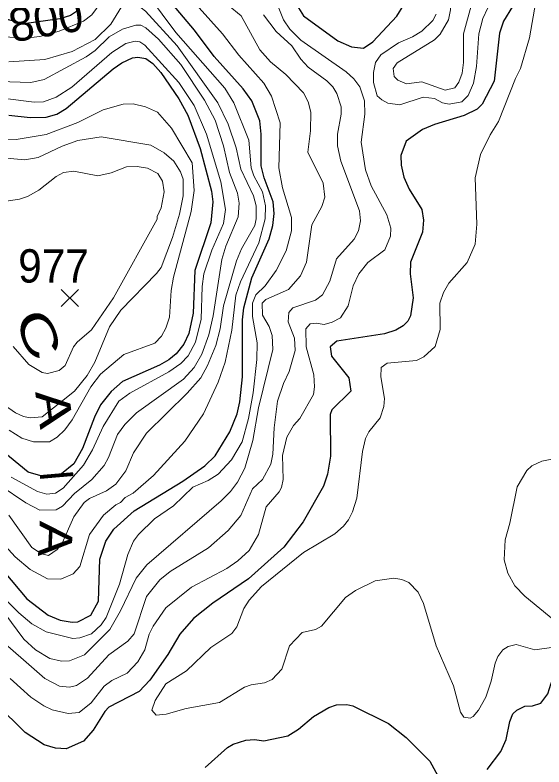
# Model space of a CAD drawing. Extents: x 265 to 291.4, y 7731.5 to 7759.6.
# Drawn here: x 285.338 to 286.606, y 7749.237 to 7751.041 of the extents above; entities that cross this region are included whole.
import ezdxf
from ezdxf.enums import TextEntityAlignment as Align

# ---------------------------------------------------------------- set-up
doc = ezdxf.new("R2010")
doc.units = 0
doc.header["$LTSCALE"] = 0.032
for name, color, linetype, lineweight in [('1', 7, 'Continuous', 25), ('2', 7, 'Continuous', 13), ('21', 7, 'Continuous', 25), ('61', 7, 'Continuous', 13)]:
    doc.layers.add(name, color=color, linetype=linetype, lineweight=lineweight)

msp = doc.modelspace()

# ---------------------------------------------------------------- linework, layer by layer
at = {"layer": '1'}
for points in [[(285.3126, 7749.7058), (285.3667, 7749.6405), (285.4176, 7749.6016), (285.4462, 7749.5896), (285.4749, 7749.5848), (285.4892, 7749.5856), (285.5202, 7749.6016), (285.5385, 7749.635), (285.5417, 7749.736), (285.556, 7749.779), (285.5751, 7749.8076), (285.6236, 7749.8521), (285.7406, 7749.9229), (285.7931, 7749.9595), (285.8177, 7749.9834), (285.8535, 7750.0415), (285.871, 7750.0844), (285.8774, 7750.1131), (285.8837, 7750.1735), (285.8837, 7750.3104), (285.8869, 7750.339), (285.906, 7750.4106), (285.9474, 7750.5045), (285.9561, 7750.5363), (285.9593, 7750.5649), (285.9569, 7750.5935), (285.9354, 7750.6508), (285.9283, 7750.6795), (285.9283, 7750.7558), (285.9251, 7750.7876), (285.906, 7750.8354), (285.8853, 7750.864), (285.8153, 7750.942), (285.7684, 7751.0048), (285.6681, 7751.1249)], [(286.5519, 7751.0979), (286.509, 7751.0263), (286.4994, 7750.9977), (286.4867, 7750.8831), (286.4581, 7750.8274), (286.4461, 7750.8155), (286.4151, 7750.8003), (286.3435, 7750.7789), (286.3149, 7750.7669), (286.2759, 7750.7391), (286.2632, 7750.7041), (286.264, 7750.681), (286.2703, 7750.6524), (286.2831, 7750.6238), (286.3133, 7750.5752), (286.3173, 7750.549), (286.3149, 7750.5204), (286.2862, 7750.4488), (286.2855, 7750.4201), (286.2926, 7750.3629), (286.2862, 7750.3199), (286.2799, 7750.3072), (286.2688, 7750.296), (286.2513, 7750.2849), (286.2242, 7750.2761), (286.1097, 7750.2586), (286.0937, 7750.2451), (286.0969, 7750.2228), (286.1383, 7750.1711), (286.1431, 7750.1393), (286.0977, 7750.0939), (286.0937, 7750.0828), (286.0945, 7749.9826), (286.0874, 7749.9397), (286.0778, 7749.911), (286.0293, 7749.8251), (285.9824, 7749.7646), (285.8981, 7749.689), (285.8122, 7749.6302), (285.766, 7749.5936), (285.7334, 7749.5562), (285.7047, 7749.5069), (285.6618, 7749.4457), (285.6355, 7749.4186), (285.5632, 7749.3804), (285.5536, 7749.3701), (285.5258, 7749.3255), (285.5027, 7749.2993), (285.4613, 7749.281), (285.4351, 7749.2826), (285.4081, 7749.2905), (285.3627, 7749.32), (285.2935, 7749.3876)], [(286.0174, 7751.0589), (286.0301, 7751.0398), (286.1121, 7750.9793), (286.1447, 7750.965), (286.1733, 7750.9618), (286.1956, 7750.9769), (286.2536, 7751.039), (286.2703, 7751.0661)], [(285.4883, 7751.0518), (285.471, 7751.0405), (285.4458, 7751.0325), (285.3594, 7751.0206), (285.2887, 7751.039)], [(285.3237, 7750.8011), (285.3746, 7750.7956), (285.4128, 7750.7964), (285.4383, 7750.8035), (285.4613, 7750.817), (285.5735, 7750.9125), (285.5942, 7750.9268), (285.6197, 7750.9388), (285.6324, 7750.9403), (285.6522, 7750.9372), (285.669, 7750.9252), (285.688, 7750.9038), (285.731, 7750.8401), (285.7525, 7750.8012), (285.7819, 7750.7208), (285.809, 7750.619), (285.8121, 7750.5935), (285.8074, 7750.5426), (285.7692, 7750.4281), (285.7652, 7750.3263), (285.7549, 7750.2769)], [(285.7549, 7750.2769), (285.7429, 7750.2515), (285.7246, 7750.2284), (285.7072, 7750.2141), (285.6849, 7750.2013), (285.5958, 7750.1624), (285.5687, 7750.1385)], [(285.5687, 7750.1385), (285.5433, 7750.1059), (285.5289, 7750.0765), (285.5003, 7750.0017), (285.4796, 7749.9643), (285.4494, 7749.9404), (285.4256, 7749.9349), (285.4001, 7749.9357), (285.3699, 7749.9444), (285.303, 7750.0001)], [(286.47, 7749.2308), (286.5026, 7749.2746), (286.5153, 7749.3033), (286.5241, 7749.3462), (286.5313, 7749.3645), (286.5408, 7749.3733), (286.5599, 7749.3828), (286.579, 7749.3836), (286.5989, 7749.39), (286.6156, 7749.413), (286.6235, 7749.4385), (286.6386, 7749.4568), (286.6713, 7749.4719), (286.6936, 7749.4727), (286.7365, 7749.4592), (286.7691, 7749.4401), (286.785, 7749.4448), (286.793, 7749.4552), (286.789, 7749.4958), (286.7794, 7749.5244), (286.7548, 7749.5674), (286.7285, 7749.5976), (286.7063, 7749.6294), (286.6561, 7749.7153)], [(285.7939, 7749.2356), (285.8472, 7749.2842), (285.8615, 7749.2921), (285.8917, 7749.3017), (285.9124, 7749.3032), (285.9347, 7749.3001), (285.9919, 7749.312), (286.0174, 7749.3279), (286.054, 7749.3581), (286.0906, 7749.3796), (286.1089, 7749.386), (286.1335, 7749.3868), (286.1479, 7749.3836), (286.2338, 7749.3414), (286.2759, 7749.308), (286.3324, 7749.2515), (286.3714, 7749.1792)]]:
    msp.add_lwpolyline(points, dxfattribs=at)
at = {"layer": '2'}
msp.add_lwpolyline([(286.377, 7751.0298), (286.3817, 7751.0537), (286.3917, 7751.1892), (286.3963, 7751.1992), (286.4036, 7751.2005), (286.4116, 7751.1972), (286.4162, 7751.1653), (286.4401, 7751.1068), (286.4342, 7751.0724), (286.4135, 7750.9961), (286.4135, 7750.9276), (286.4104, 7750.9022), (286.4024, 7750.8807), (286.3921, 7750.8664), (286.369, 7750.8608), (286.3133, 7750.8815), (286.2767, 7750.8767), (286.256, 7750.8855), (286.2473, 7750.8942), (286.2449, 7750.9133), (286.2544, 7750.9268), (286.3435, 7750.9817), (286.3571, 7750.9953)], close=True, dxfattribs=at)
for points in [[(285.3134, 7750.9889), (285.3634, 7750.9863), (285.3979, 7750.9903), (285.4442, 7751.0029), (285.5025, 7751.0267), (285.5226, 7751.0422), (285.5449, 7751.0724), (285.5719, 7751.1273), (285.5839, 7751.1384), (285.599, 7751.1408), (285.6244, 7751.1297), (285.6586, 7751.0883), (285.7238, 7750.9992), (285.8408, 7750.8656)], [(285.8488, 7751.0653), (285.8806, 7751.0398), (285.9251, 7750.9579), (285.9506, 7750.9292), (285.9872, 7750.899), (286.0301, 7750.8545), (286.0413, 7750.833), (286.0476, 7750.8083), (286.0468, 7750.7638), (286.0405, 7750.7121), (286.077, 7750.6381), (286.081, 7750.6047), (286.0739, 7750.5824), (286.05, 7750.5379), (286.0373, 7750.4488), (286.0229, 7750.4154), (285.9935, 7750.3827), (285.9394, 7750.3589), (285.9307, 7750.3501), (285.9315, 7750.3215), (285.9474, 7750.2944), (285.9545, 7750.2722), (285.9561, 7750.2388), (285.9219, 7750.0988), (285.9084, 7750.0208), (285.8893, 7749.954), (285.8718, 7749.9206), (285.8551, 7749.8983), (285.8328, 7749.876), (285.6546, 7749.7225), (285.6284, 7749.6899), (285.591, 7749.6119), (285.5655, 7749.5674), (285.5051, 7749.5061), (285.4685, 7749.4918), (285.4494, 7749.491), (285.4216, 7749.4973), (285.3874, 7749.518), (285.3595, 7749.5435), (285.3142, 7749.6056)], [(285.8241, 7750.8306), (285.727, 7750.9674), (285.6507, 7751.0509), (285.63, 7751.0668), (285.6069, 7751.0676), (285.5934, 7751.0613), (285.5679, 7751.0191), (285.5306, 7750.9825), (285.4749, 7750.9539), (285.4096, 7750.9348), (285.3237, 7750.9292)], [(286.0731, 7749.5753), (286.0588, 7749.5674), (286.0269, 7749.5602), (285.9959, 7749.5276), (285.9776, 7749.4719), (285.9545, 7749.4472), (285.9363, 7749.4393), (285.9044, 7749.4345), (285.8885, 7749.4289), (285.8281, 7749.3916), (285.7485, 7749.3772), (285.7008, 7749.3637), (285.6769, 7749.3613), (285.6666, 7749.3733), (285.6745, 7749.3971), (285.7, 7749.4369), (285.7493, 7749.4679), (285.8074, 7749.5236), (285.8583, 7749.5578), (285.8702, 7749.5737), (285.8869, 7749.6175), (285.8996, 7749.6374), (285.9291, 7749.67), (286.0301, 7749.7519), (286.1049, 7749.7965), (286.1256, 7749.8148), (286.1375, 7749.8299), (286.147, 7749.849), (286.1574, 7749.8824), (286.1709, 7749.9938), (286.1781, 7750.0256), (286.186, 7750.0415), (286.2139, 7750.0749), (286.2226, 7750.1019), (286.2242, 7750.121), (286.2155, 7750.1735), (286.2162, 7750.1958), (286.2306, 7750.2061), (286.3006, 7750.2125), (286.3181, 7750.2212), (286.3451, 7750.2459), (286.3571, 7750.2865), (286.3563, 7750.3501), (286.365, 7750.3756), (286.3777, 7750.3978), (286.4223, 7750.448), (286.4414, 7750.4917), (286.4454, 7750.5395), (286.4414, 7750.6508), (286.4541, 7750.7065), (286.4772, 7750.7542), (286.4971, 7750.7861), (286.5376, 7750.8895), (286.5496, 7750.9133), (286.5718, 7750.9865), (286.587, 7751.074)], [(285.3054, 7749.6493), (285.3476, 7749.6071), (285.3786, 7749.5809), (285.4128, 7749.5618), (285.4765, 7749.5451), (285.494, 7749.5467), (285.5218, 7749.557), (285.5449, 7749.5785), (285.5568, 7749.596), (285.5886, 7749.6756), (285.6085, 7749.7471), (285.622, 7749.779), (285.634, 7749.7949), (285.6729, 7749.8323), (285.7183, 7749.8641), (285.7644, 7749.9086), (285.801, 7749.9245), (285.8249, 7749.9396), (285.8575, 7749.9739), (285.8829, 7750.0176), (285.8981, 7750.0733), (285.9092, 7750.1353), (285.9179, 7750.2149), (285.9187, 7750.2547), (285.9076, 7750.3183), (285.9076, 7750.3501), (285.9156, 7750.37), (285.9378, 7750.3915), (285.9641, 7750.4281), (285.9879, 7750.4758), (286.0007, 7750.5235), (286.0007, 7750.5554), (285.9792, 7750.627), (285.9704, 7750.6747), (285.9736, 7750.7829), (285.9529, 7750.8465), (285.9346, 7750.8783), (285.875, 7750.9451), (285.836, 7750.9961), (285.7795, 7751.0589)], [(285.9704, 7751.0581), (285.9816, 7751.0295), (285.9967, 7751.0072), (286.023, 7750.9809), (286.1319, 7750.9054), (286.1502, 7750.8887), (286.1645, 7750.8688), (286.1757, 7750.8354), (286.1765, 7750.8036), (286.1677, 7750.7367)], [(286.3475, 7751.0438), (286.3396, 7751.0279), (286.3133, 7751.0024), (286.291, 7750.9889), (286.2576, 7750.9746), (286.2155, 7750.9459), (286.2027, 7750.9276), (286.1972, 7750.9038), (286.1972, 7750.8799), (286.2067, 7750.8473), (286.2171, 7750.8377), (286.2322, 7750.8298), (286.2608, 7750.8258), (286.3165, 7750.8441), (286.3435, 7750.8409), (286.3626, 7750.8306), (286.3785, 7750.8274), (286.4096, 7750.833), (286.4247, 7750.8481), (286.4374, 7750.8783), (286.4446, 7750.9181), (286.4501, 7750.9961), (286.4597, 7751.0327), (286.4712, 7751.0586)], [(285.2823, 7749.561), (285.4096, 7749.4496), (285.4446, 7749.4313), (285.4685, 7749.4289), (285.486, 7749.4329), (285.5122, 7749.4504), (285.5632, 7749.5061), (285.6085, 7749.5387), (285.6236, 7749.557), (285.6538, 7749.6461), (285.6857, 7749.6859), (285.7103, 7749.7066), (285.8018, 7749.763), (285.8495, 7749.8044), (285.8798, 7749.841), (285.9076, 7749.9047), (285.9315, 7749.9269), (285.9514, 7749.9635), (285.9561, 7749.9874), (285.9593, 7750.051), (285.9673, 7750.1147), (285.9816, 7750.1576), (285.9951, 7750.1863), (286.0094, 7750.2364), (286.0078, 7750.2658), (285.9927, 7750.3056), (285.9943, 7750.3278), (286.0039, 7750.339), (286.0588, 7750.3573), (286.0755, 7750.37), (286.093, 7750.4026), (286.1089, 7750.4567), (286.151, 7750.5036), (286.1614, 7750.5235), (286.1661, 7750.5474), (286.1638, 7750.5713), (286.1192, 7750.6906), (286.1113, 7750.7272), (286.1113, 7750.7558), (286.12, 7750.8036), (286.12, 7750.8211), (286.1097, 7750.8529), (286.1001, 7750.8688), (286.0858, 7750.8839), (286.0413, 7750.9165), (286.0237, 7750.9356), (286.0015, 7750.9674), (285.9641, 7751.0016), (285.9339, 7751.0422)], [(285.2999, 7750.8823), (285.3762, 7750.8799), (285.4081, 7750.8871), (285.5091, 7750.9412), (285.5306, 7750.9563), (285.564, 7750.9889), (285.5958, 7751.0072), (285.6276, 7751.0167), (285.6395, 7751.0167)], [(285.6395, 7751.0167), (285.6515, 7751.0104), (285.6825, 7750.9833), (285.7358, 7750.9229), (285.7923, 7750.837), (285.8177, 7750.7892), (285.8384, 7750.7272)], [(285.3293, 7749.9325), (285.3921, 7749.8983), (285.4144, 7749.8919), (285.4351, 7749.8943), (285.4534, 7749.9062), (285.5027, 7749.9611), (285.5242, 7749.9985), (285.5496, 7750.0542), (285.587, 7750.1147), (285.6133, 7750.1345), (285.7072, 7750.1854), (285.7358, 7750.2053), (285.7533, 7750.2236), (285.7708, 7750.2563), (285.7843, 7750.3119), (285.7867, 7750.3899), (285.7907, 7750.4201), (285.8098, 7750.4774), (285.8384, 7750.541), (285.8424, 7750.5745), (285.832, 7750.6413), (285.797, 7750.7558), (285.7676, 7750.8242), (285.731, 7750.8799), (285.6491, 7750.969), (285.6372, 7750.977), (285.626, 7750.9785), (285.6037, 7750.973), (285.5703, 7750.9515), (285.4741, 7750.868), (285.4367, 7750.8441), (285.4065, 7750.833), (285.3842, 7750.8322), (285.2505, 7750.8489)], [(285.8408, 7750.8656), (285.8631, 7750.8306), (285.8989, 7750.7415), (285.9044, 7750.6747), (285.9108, 7750.6556), (285.9315, 7750.6174), (285.9386, 7750.584)], [(285.3126, 7750.7439), (285.3412, 7750.7431), (285.4128, 7750.755), (285.4892, 7750.7837), (285.5497, 7750.8139), (285.5974, 7750.8274), (285.6212, 7750.8282), (285.6507, 7750.8211), (285.6801, 7750.8083), (285.7135, 7750.7701), (285.7628, 7750.6866), (285.7676, 7750.6206), (285.7604, 7750.5697), (285.7183, 7750.4122), (285.7127, 7750.3804), (285.7087, 7750.3167), (285.7, 7750.2897), (285.6896, 7750.2706), (285.6737, 7750.2539), (285.599, 7750.2268), (285.5433, 7750.1799), (285.5202, 7750.1497), (285.4749, 7750.0701), (285.4574, 7750.0463), (285.4391, 7750.0287), (285.4208, 7750.0176), (285.3826, 7750.0176), (285.3548, 7750.0264), (285.3245, 7750.0454)], [(285.9164, 7750.5522), (285.9164, 7750.584), (285.91, 7750.6079), (285.8798, 7750.6715), (285.8686, 7750.7224), (285.8495, 7750.7797), (285.8241, 7750.8306)], [(285.3094, 7750.6985), (285.3619, 7750.6938), (285.3937, 7750.6993), (285.451, 7750.7264), (285.4892, 7750.7407), (285.5449, 7750.7494), (285.6642, 7750.7288), (285.696, 7750.7105), (285.7191, 7750.6906), (285.735, 7750.6651), (285.7413, 7750.6476), (285.7413, 7750.6079), (285.7326, 7750.5633), (285.7159, 7750.5076), (285.6888, 7750.436), (285.6777, 7750.4209), (285.5918, 7750.3334), (285.5647, 7750.2936), (285.5297, 7750.2085), (285.5114, 7750.1767), (285.4812, 7750.1393), (285.4033, 7750.0773), (285.3746, 7750.0749), (285.3587, 7750.0781), (285.3396, 7750.0868), (285.3054, 7750.1107)], [(286.1677, 7750.7367), (286.1781, 7750.6699), (286.1916, 7750.6317), (286.2298, 7750.5617), (286.2393, 7750.5299), (286.2385, 7750.5108), (286.225, 7750.4782)], [(285.8384, 7750.7272), (285.8527, 7750.6635), (285.8718, 7750.6142), (285.8758, 7750.5904), (285.8734, 7750.557), (285.8432, 7750.487), (285.8344, 7750.4551), (285.8129, 7750.3199), (285.8026, 7750.2738), (285.7859, 7750.2276), (285.7676, 7750.1958), (285.7422, 7750.1679), (285.6292, 7750.0868), (285.6013, 7750.059), (285.5838, 7750.0351), (285.5624, 7749.9794), (285.552, 7749.9603), (285.5226, 7749.9269), (285.4812, 7749.8935), (285.4518, 7749.8633), (285.4367, 7749.8545), (285.3977, 7749.8537), (285.3643, 7749.8712), (285.3023, 7749.9126)], [(285.3174, 7750.5951), (285.3492, 7750.5999), (285.3683, 7750.6063), (285.3953, 7750.6214), (285.4367, 7750.654), (285.4542, 7750.6635), (285.4796, 7750.6667), (285.5369, 7750.6556), (285.5687, 7750.6627), (285.6053, 7750.6771), (285.6308, 7750.6778), (285.6562, 7750.6739), (285.6809, 7750.6611), (285.692, 7750.6429), (285.696, 7750.6174), (285.6888, 7750.5792), (285.6793, 7750.5577), (285.6793, 7750.5514), (285.5743, 7750.3629), (285.5218, 7750.2857), (285.4876, 7750.2563), (285.4788, 7750.2451), (285.4589, 7750.2006), (285.4438, 7750.1886), (285.416, 7750.1815), (285.4033, 7750.1839), (285.3715, 7750.2029), (285.3341, 7750.2459)], [(285.9386, 7750.584), (285.9378, 7750.5522), (285.9227, 7750.4949), (285.879, 7750.401), (285.8678, 7750.3692), (285.8583, 7750.2849), (285.8416, 7750.2085), (285.8249, 7750.1608), (285.7899, 7750.0844), (285.7453, 7750.0192), (285.6705, 7749.9365), (285.6212, 7749.8943), (285.6022, 7749.884), (285.591, 7749.872), (285.5799, 7749.8664), (285.5504, 7749.8418), (285.517, 7749.7949), (285.4939, 7749.7185), (285.478, 7749.701), (285.4478, 7749.6875), (285.416, 7749.6883), (285.3746, 7749.7113), (285.3388, 7749.7416), (285.1718, 7749.9245)], [(285.3237, 7749.8418), (285.3786, 7749.7639), (285.4017, 7749.7487), (285.4184, 7749.7447), (285.4391, 7749.7591), (285.451, 7749.7742), (285.4796, 7749.8378), (285.5043, 7749.872), (285.517, 7749.8816), (285.5576, 7749.8999), (285.5799, 7749.9158), (285.6037, 7749.9476), (285.622, 7749.9906), (285.6538, 7750.0383), (285.7509, 7750.1345), (285.7835, 7750.1711), (285.7994, 7750.2006), (285.8193, 7750.2483), (285.8297, 7750.2881), (285.8384, 7750.3438), (285.8694, 7750.4519), (285.8814, 7750.4806), (285.9132, 7750.5363), (285.9164, 7750.5522)], [(286.225, 7750.4782), (286.1836, 7750.448), (286.1622, 7750.4201), (286.1486, 7750.3915), (286.1367, 7750.3438), (286.1184, 7750.3151), (286.0985, 7750.3048), (286.0794, 7750.2992), (286.0604, 7750.3024), (286.046, 7750.3008), (286.0357, 7750.2881), (286.0365, 7750.2451), (286.0548, 7750.1783), (286.0564, 7750.1497), (286.054, 7750.1306), (286.0206, 7750.0733), (286.0055, 7750.0566), (285.9895, 7750.0288), (285.9792, 7749.9842), (285.9808, 7749.9269), (285.9768, 7749.9078), (285.9712, 7749.8975), (285.9402, 7749.8617), (285.9219, 7749.7949), (285.8996, 7749.7567), (285.8726, 7749.732), (285.8456, 7749.7137), (285.7612, 7749.6684), (285.7, 7749.6191), (285.6698, 7749.5753), (285.6602, 7749.5562), (285.6491, 7749.5181), (285.6324, 7749.4894), (285.6069, 7749.4624), (285.5703, 7749.4449), (285.552, 7749.4313), (285.521, 7749.3908), (285.4923, 7749.3677), (285.4653, 7749.3653), (285.4271, 7749.3741), (285.4073, 7749.3836), (285.3762, 7749.4051), (285.3269, 7749.4496)], [(286.6251, 7749.9754), (286.6013, 7749.9707), (286.5774, 7749.9595), (286.5647, 7749.9484), (286.5416, 7749.9094), (286.5241, 7749.8219), (286.513, 7749.7822), (286.5106, 7749.7344), (286.5193, 7749.7026), (286.536, 7749.6716), (286.5599, 7749.6469), (286.6546, 7749.5698)], [(286.2823, 7749.6795), (286.2656, 7749.6867), (286.2465, 7749.6899), (286.2019, 7749.6835), (286.1542, 7749.6604), (286.1304, 7749.6437), (286.0731, 7749.5753)], [(286.6585, 7749.5284), (286.5846, 7749.518), (286.5392, 7749.5308), (286.5201, 7749.526), (286.5074, 7749.518), (286.4955, 7749.5021), (286.4891, 7749.4862), (286.4796, 7749.4433), (286.4668, 7749.4051), (286.4493, 7749.3733), (286.4366, 7749.3582), (286.4295, 7749.3542), (286.4143, 7749.3566), (286.4064, 7749.3685), (286.3889, 7749.4321), (286.3475, 7749.5276), (286.3173, 7749.6294), (286.3046, 7749.6565), (286.2823, 7749.6795)]]:
    msp.add_lwpolyline(points, dxfattribs=at)
at = {"layer": '21'}
for p, q in [((285.4491, 7750.383), (285.4903, 7750.3418)), ((285.4903, 7750.383), (285.4491, 7750.3418))]:
    msp.add_line(p, q, dxfattribs=at)

# ---------------------------------------------------------------- texts
at = {"layer": '61'}
msp.add_text('800', height=0.08, rotation=9.827, dxfattribs=at).set_placement((285.4192, 7750.9906), align=Align.CENTER)
at = {"layer": '61', "width": 0.95}
msp.add_text('977', height=0.08, dxfattribs=at).set_placement((285.4306, 7750.3995), align=Align.CENTER)
at = {"layer": '61'}
for s, rotation, width, p in [('C', 293.11, 1.55, (285.3578, 7750.2596)), ('A', 277.752, 1.3, (285.3928, 7750.0912)), ('I', 274.956, 0.9, (285.3982, 7749.933)), ('A', 267.225, 1.2, (285.3955, 7749.7858))]:
    msp.add_text(s, height=0.08, rotation=rotation, dxfattribs=dict(at, width=width)).set_placement(p, align=Align.CENTER)

doc.saveas('drawing.dxf')
